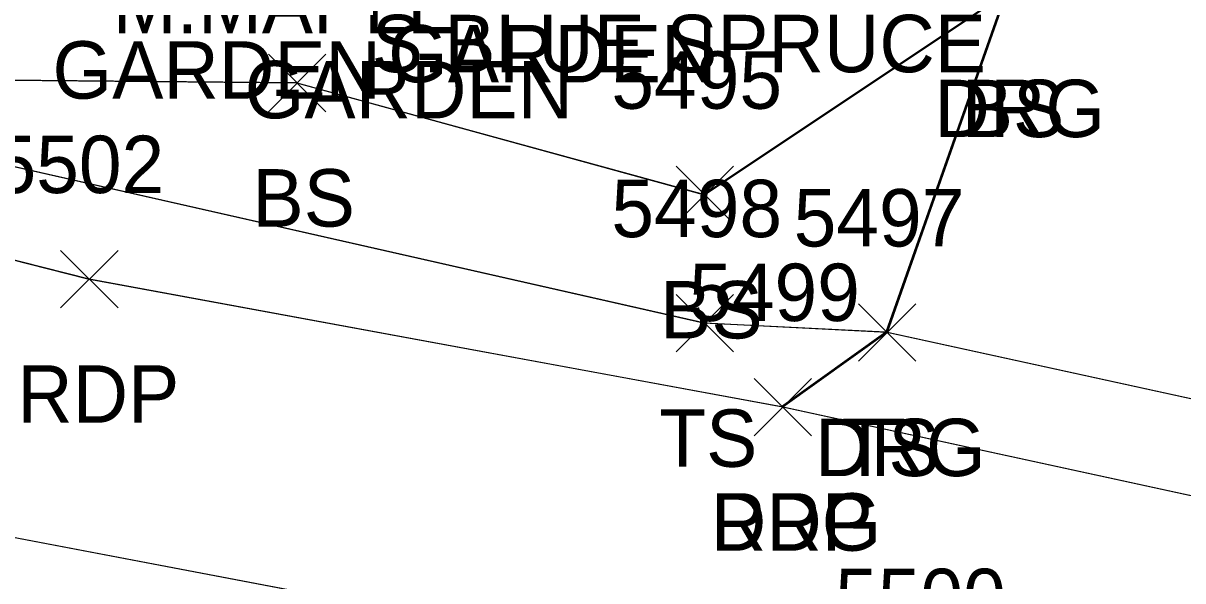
# Model space of a CAD drawing. Extents: x 1554668 to 1563881, y 831386 to 834374.
# Drawn here: x 1561861.94 to 1561902.35, y 833090.07 to 833109.49 of the extents above; entities that cross this region are included whole.
import ezdxf

# ---------------------------------------------------------------- set-up
doc = ezdxf.new("R2010")
doc.units = 0
for name, color, linetype in [('L_A', 7, 'Continuous'), ('L_C', 7, 'Continuous'), ('L_I', 7, 'Continuous'), ('L_TIC', 7, 'Continuous'), ('LELB', 7, 'Continuous'), ('P_A', 7, 'Continuous'), ('P_I', 7, 'Continuous'), ('P_TIC', 7, 'Continuous'), ('PET', 7, 'Continuous'), ('PRC', 7, 'Continuous'), ('R_A', 7, 'Continuous'), ('R_I', 7, 'Continuous'), ('R_TIC', 7, 'Continuous'), ('RDG', 7, 'Continuous')]:
    doc.layers.add(name, color=color, linetype=linetype)

msp = doc.modelspace()

# ---------------------------------------------------------------- linework, layer by layer
at = {"layer": 'L_TIC'}
for points in [[(1561870.49, 833106.407), (1561872.49, 833108.407)], [(1561872.49, 833106.407), (1561870.49, 833108.407)], [(1561884.694, 833102.511), (1561886.694, 833104.511)], [(1561886.694, 833102.511), (1561884.694, 833104.511)], [(1561884.695, 833098.038), (1561886.695, 833100.038)], [(1561886.695, 833098.038), (1561884.695, 833100.038)], [(1561891.047, 833097.713), (1561893.047, 833099.713)], [(1561893.047, 833097.713), (1561891.047, 833099.713)]]:
    msp.add_lwpolyline(points, dxfattribs=at)
at = {"layer": 'LELB'}
for points in [[(1561896.157, 833110.529), (1561885.646, 833103.516), (1561871.444, 833107.411), (1561859.996, 833107.515), (1561849.385, 833112.12), (1561846.342, 833125.61), (1561849.363, 833137.741), (1561853.594, 833159.386), (1561854.012, 833165.388), (1561843.795, 833172.424)], [(1561896.157, 833110.529), (1561885.646, 833103.516), (1561871.444, 833107.411), (1561859.996, 833107.515), (1561849.385, 833112.12), (1561846.342, 833125.61), (1561849.363, 833137.741), (1561853.594, 833159.386), (1561854.012, 833165.388), (1561843.795, 833172.424)], [(1561896.157, 833110.529), (1561885.646, 833103.516), (1561871.444, 833107.411), (1561859.996, 833107.515), (1561849.385, 833112.12), (1561846.342, 833125.61), (1561849.363, 833137.741), (1561853.594, 833159.386), (1561854.012, 833165.388), (1561843.795, 833172.424)], [(1561896.205, 833110.522), (1561885.694, 833103.511), (1561871.49, 833107.407), (1561860.042, 833107.51), (1561849.433, 833112.112), (1561846.389, 833125.605), (1561849.413, 833137.729), (1561853.641, 833159.38), (1561854.06, 833165.379), (1561843.843, 833172.416)], [(1561944.136, 833108.566), (1561937.29, 833091.8), (1561930.722, 833090.547), (1561906.561, 833095.542), (1561892, 833098.723), (1561885.647, 833099.045), (1561845.936, 833108.046), (1561842.642, 833114.691), (1561844.076, 833135.432)], [(1561944.136, 833108.566), (1561937.29, 833091.8), (1561930.722, 833090.547), (1561906.561, 833095.542), (1561892, 833098.723), (1561885.647, 833099.045), (1561845.936, 833108.046), (1561842.642, 833114.691), (1561844.076, 833135.432)], [(1561944.136, 833108.566), (1561937.29, 833091.8), (1561930.722, 833090.547), (1561906.561, 833095.542), (1561892, 833098.723), (1561885.647, 833099.045), (1561845.936, 833108.046), (1561842.642, 833114.691), (1561844.076, 833135.432)], [(1561944.181, 833108.555), (1561937.337, 833091.79), (1561930.767, 833090.536), (1561906.607, 833095.531), (1561892.047, 833098.713), (1561885.695, 833099.038), (1561845.986, 833108.035), (1561842.69, 833114.682), (1561844.126, 833135.42)]]:
    msp.add_lwpolyline(points, dxfattribs=at)
at = {"layer": 'P_TIC'}
for points in [[(1561863.244, 833099.574), (1561865.244, 833101.574)], [(1561865.244, 833099.574), (1561863.244, 833101.574)], [(1561887.413, 833095.116), (1561889.413, 833097.116)], [(1561889.413, 833095.116), (1561887.413, 833097.116)]]:
    msp.add_lwpolyline(points, dxfattribs=at)
at = {"layer": 'PET'}
for points in [[(1562141.253, 833047.118), (1562119.219, 833051.02), (1562082.185, 833058.003), (1562039.029, 833066.72), (1561990.705, 833076.46), (1561963.841, 833081.85), (1561937.623, 833086.627), (1561907.239, 833092.025), (1561888.365, 833096.124), (1561864.197, 833100.58), (1561845.905, 833105.219), (1561814.163, 833114.007), (1561794.691, 833124.468), (1561784.578, 833134.978), (1561776.402, 833149.044), (1561771.881, 833170.92), (1561772.446, 833192.579), (1561778.438, 833223.18)], [(1562141.253, 833047.118), (1562119.219, 833051.02), (1562082.185, 833058.003), (1562039.029, 833066.72), (1561990.705, 833076.46), (1561963.841, 833081.85), (1561937.623, 833086.627), (1561907.239, 833092.025), (1561888.365, 833096.124), (1561864.197, 833100.58), (1561845.905, 833105.219), (1561814.163, 833114.007), (1561794.691, 833124.468), (1561784.578, 833134.978), (1561776.402, 833149.044), (1561771.881, 833170.92), (1561772.446, 833192.579), (1561778.438, 833223.18)], [(1562141.253, 833047.118), (1562119.219, 833051.02), (1562082.185, 833058.003), (1562039.029, 833066.72), (1561990.705, 833076.46), (1561963.841, 833081.85), (1561937.623, 833086.627), (1561907.239, 833092.025), (1561888.365, 833096.124), (1561864.197, 833100.58), (1561845.905, 833105.219), (1561814.163, 833114.007), (1561794.691, 833124.468), (1561784.578, 833134.978), (1561776.402, 833149.044), (1561771.881, 833170.92), (1561772.446, 833192.579), (1561778.438, 833223.18)], [(1562141.251, 833047.118), (1562119.213, 833051.023), (1562082.178, 833058.006), (1562039.08, 833066.71), (1561990.757, 833076.45), (1561963.888, 833081.841), (1561937.672, 833086.619), (1561907.286, 833092.016), (1561888.413, 833096.116), (1561864.244, 833100.574), (1561845.952, 833105.212), (1561814.212, 833113.998), (1561794.693, 833124.468), (1561784.58, 833134.979), (1561776.404, 833149.046), (1561771.883, 833170.923), (1561772.448, 833192.582), (1561778.438, 833223.182)]]:
    msp.add_lwpolyline(points, dxfattribs=at)
at = {"layer": 'PRC'}
for points in [[(1562300.293, 833002.635), (1562265.056, 833007.76), (1562229.752, 833015.899), (1562188.56, 833027.158), (1562163.867, 833032.834), (1562128.368, 833039.745), (1562080.008, 833048.853), (1562037.166, 833057.37), (1561989.079, 833066.767), (1561944.749, 833075.337), (1561893.656, 833085.488), (1561855.803, 833092.68), (1561805.738, 833106.779), (1561782.445, 833121.396), (1561772.46, 833130.936), (1561764.816, 833144.509), (1561760.941, 833173.068), (1561763.812, 833193.359), (1561770.109, 833225.658), (1561775.835, 833254.581), (1561787.627, 833309.043), (1561795.14, 833348.536), (1561800.21, 833371.538), (1561806.437, 833405.192)], [(1562300.297, 833002.634), (1562265.06, 833007.759), (1562229.751, 833015.899), (1562188.563, 833027.157), (1562163.87, 833032.838), (1562128.369, 833039.745), (1562080.013, 833048.851), (1562037.119, 833057.379), (1561989.031, 833066.776), (1561944.699, 833075.346), (1561893.607, 833085.494), (1561855.757, 833092.686), (1561805.685, 833106.789), (1561782.448, 833121.397), (1561772.461, 833130.936), (1561764.814, 833144.506), (1561760.941, 833173.07), (1561763.813, 833193.362), (1561770.108, 833225.654), (1561775.838, 833254.58), (1561787.632, 833309.041), (1561795.141, 833348.53), (1561800.212, 833371.537), (1561806.439, 833405.19)], [(1562300.297, 833002.634), (1562265.06, 833007.759), (1562229.751, 833015.899), (1562188.563, 833027.157), (1562163.87, 833032.838), (1562128.369, 833039.745), (1562080.013, 833048.851), (1562037.119, 833057.379), (1561989.031, 833066.776), (1561944.699, 833075.346), (1561893.607, 833085.494), (1561855.757, 833092.686), (1561805.685, 833106.789), (1561782.448, 833121.397), (1561772.461, 833130.936), (1561764.814, 833144.506), (1561760.941, 833173.07), (1561763.813, 833193.362), (1561770.108, 833225.654), (1561775.838, 833254.58), (1561787.632, 833309.041), (1561795.141, 833348.53), (1561800.212, 833371.537), (1561806.439, 833405.19)], [(1562300.297, 833002.634), (1562265.06, 833007.759), (1562229.751, 833015.899), (1562188.563, 833027.157), (1562163.87, 833032.838), (1562128.369, 833039.745), (1562080.013, 833048.851), (1562037.119, 833057.379), (1561989.031, 833066.776), (1561944.699, 833075.346), (1561893.607, 833085.494), (1561855.757, 833092.686), (1561805.685, 833106.789), (1561782.448, 833121.397), (1561772.461, 833130.936), (1561764.814, 833144.506), (1561760.941, 833173.07), (1561763.813, 833193.362), (1561770.108, 833225.654), (1561775.838, 833254.58), (1561787.632, 833309.041), (1561795.141, 833348.53), (1561800.212, 833371.537), (1561806.439, 833405.19)]]:
    msp.add_lwpolyline(points, dxfattribs=at)
at = {"layer": 'R_TIC'}
for points in [[(1561891.047, 833097.713), (1561893.047, 833099.713)], [(1561893.047, 833097.713), (1561891.047, 833099.713)], [(1561887.413, 833095.116), (1561889.413, 833097.116)], [(1561889.413, 833095.116), (1561887.413, 833097.116)]]:
    msp.add_lwpolyline(points, dxfattribs=at)
at = {"layer": 'RDG'}
for points in [[(1561907.239, 833092.025), (1561906.561, 833095.542), (1561905.944, 833105.45), (1561910.052, 833128.88), (1561898.143, 833131.003), (1561896.604, 833123.69), (1561896.157, 833110.529), (1561892, 833098.723), (1561888.365, 833096.124)], [(1561907.239, 833092.025), (1561906.561, 833095.542), (1561905.944, 833105.45), (1561910.052, 833128.88), (1561898.143, 833131.003), (1561896.604, 833123.69), (1561896.157, 833110.529), (1561892, 833098.723), (1561888.365, 833096.124)], [(1561907.239, 833092.025), (1561906.561, 833095.542), (1561905.944, 833105.45), (1561910.052, 833128.88), (1561898.143, 833131.003), (1561896.604, 833123.69), (1561896.157, 833110.529), (1561892, 833098.723), (1561888.365, 833096.124)], [(1561907.286, 833092.016), (1561906.607, 833095.531), (1561905.993, 833105.443), (1561910.1, 833128.874), (1561898.191, 833130.992), (1561896.652, 833123.679), (1561896.205, 833110.522), (1561892.047, 833098.713), (1561888.413, 833096.116)]]:
    msp.add_lwpolyline(points, dxfattribs=at)

# ---------------------------------------------------------------- texts
at = {"layer": 'L_A'}
for s, p in [('GARDEN', (1561874.658, 833107.43)), ('GARDEN', (1561862.962, 833106.862)), ('GARDEN', (1561869.658, 833106.177)), ('BS', (1561894.646, 833105.522)), ('BS', (1561869.931, 833102.407)), ('BS', (1561884.135, 833098.511)), ('TS', (1561884.104, 833094.038)), ('TS', (1561890.456, 833093.713))]:
    msp.add_text(s, height=2, dxfattribs=at).set_placement(p)
at = {"layer": 'L_C'}
for s, p in [('M.MAPLE', (1561865.056, 833109.136)), ('S.BLUE SPRUCE', (1561874.086, 833107.783))]:
    msp.add_text(s, height=2, dxfattribs=at).set_placement(p)
at = {"layer": 'L_I'}
for s, p in [('5495', (1561882.434, 833106.511)), ('5498', (1561882.435, 833102.038)), ('5497', (1561888.787, 833101.713))]:
    msp.add_text(s, height=2, dxfattribs=at).set_placement(p)
at = {"layer": 'P_A'}
for p in [(1561861.732, 833095.574), (1561885.901, 833091.116)]:
    msp.add_text('RDP', height=2, dxfattribs=at).set_placement(p)
at = {"layer": 'P_I'}
for s, p in [('5502', (1561860.905, 833103.574)), ('5499', (1561885.145, 833099.116)), ('5500', (1561890.231, 833088.488))]:
    msp.add_text(s, height=2, dxfattribs=at).set_placement(p)
at = {"layer": 'R_A'}
for p in [(1561893.693, 833105.522), (1561889.535, 833093.713), (1561885.901, 833091.116)]:
    msp.add_text('DRG', height=2, dxfattribs=at).set_placement(p)
at = {"layer": 'R_I'}
for s, p in [('5497', (1561888.787, 833101.713)), ('5499', (1561885.145, 833099.116))]:
    msp.add_text(s, height=2, dxfattribs=at).set_placement(p)

doc.saveas('drawing.dxf')
